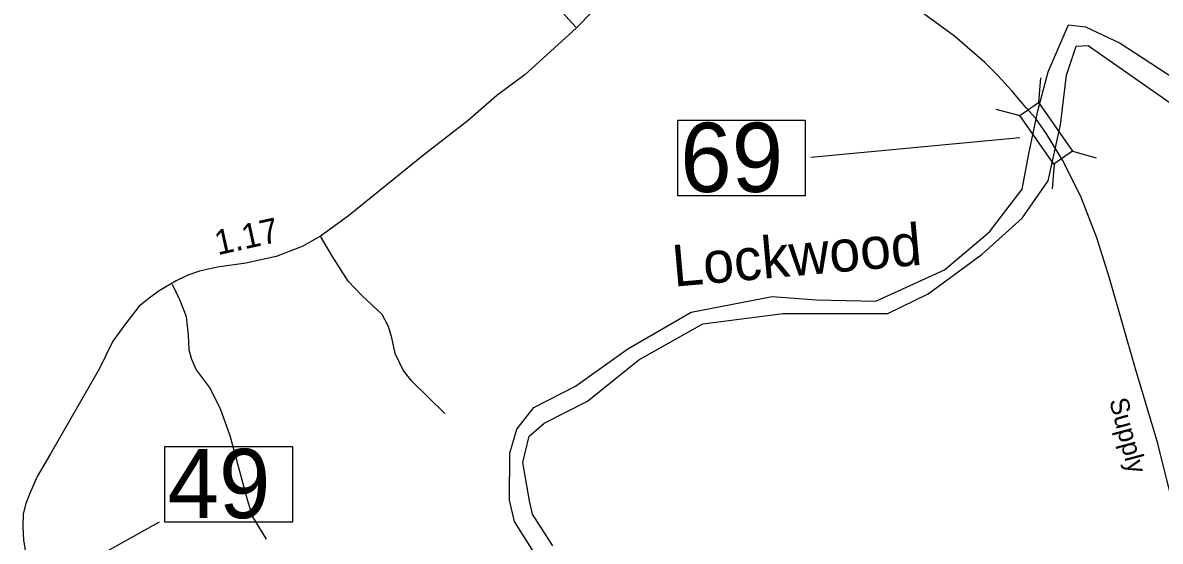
# Model space of a CAD drawing. Extents: x 2104537 to 2336408, y 34176 to 229611.
# Drawn here: x 2218090 to 2223841, y 93694 to 96314 of the extents above; entities that cross this region are included whole.
import ezdxf

# ---------------------------------------------------------------- set-up
doc = ezdxf.new("R2010")
doc.units = 0
for name, color, linetype in [('Exist Hydrographic River Shore', 7, 'Continuous'), ('Exist Hydrographic River Shore Label', 7, 'Continuous'), ('Exist Road Non-System Type 51', 7, 'Continuous'), ('Exist Road Primary NC Attributed', 7, 'Continuous'), ('Exist Road Primary NC Label', 7, 'Continuous'), ('Exist Road Primary NC Structure Standard Bridge CELL', 7, 'Continuous'), ('Exist Road Primary NC Structure Standard Bridge Number Label', 7, 'Continuous'), ('Exist Road Secondary Mileage Hundredths English Label', 7, 'Continuous'), ('Exist Road Secondary Structure Standard Bridge Number Label', 7, 'Continuous'), ('Exist Road Secondary Type 51 Attributed', 7, 'Continuous')]:
    doc.layers.add(name, color=color, linetype=linetype)

msp = doc.modelspace()

# ---------------------------------------------------------------- linework, layer by layer
at = {"layer": 'Exist Hydrographic River Shore'}
for points in [[(2220702, 93593.5), (2220576.1, 93792.8), (2220551, 93901.5), (2220552.3, 94137.9), (2220588.6, 94260.1), (2220674.4, 94369.1), (2220885.6, 94478.1), (2221149.7, 94666.3), (2221469.8, 94851.2), (2221879.1, 94930.5), (2222103.5, 94914), (2222403.8, 94907.4), (2222750.4, 95065.9), (2222978.1, 95257.4), (2223143.6, 95472.3), (2223177.7, 95651.1), (2223222.7, 95869.4), (2223275.1, 96066.5), (2223377.4, 96304.2), (2223463.2, 96294.3), (2223638.2, 96211.8), (2223988, 95983.9)], [(2220770.3, 93669.6), (2220668.2, 93831.2), (2220652.9, 93897.7), (2220618.3, 94091.7), (2220651.3, 94223.8), (2220727.2, 94289.8), (2220945, 94402.1), (2221205.8, 94610.1), (2221529.2, 94791.8), (2221935.2, 94844.6), (2222463.2, 94844.6), (2222667.8, 94943.7), (2222941.8, 95145.1), (2223143.1, 95326.8), (2223275.1, 95515), (2223337.8, 95799), (2223367.5, 96050), (2223417, 96195.3), (2223476.4, 96198.6), (2223908.8, 95898.1)]]:
    msp.add_lwpolyline(points, dxfattribs=at)
at = {"layer": 'Exist Road Non-System Type 51'}
for points in [[(2220968.6, 97032.3), (2220951.7, 96953.9), (2220942.3, 96859.9), (2220921.1, 96795.7), (2220891.6, 96747.4), (2220870.6, 96729.4), (2220840.1, 96713), (2220780.2, 96688.5), (2220751.7, 96673.3), (2220734.2, 96652), (2220728.6, 96630.2), (2220729, 96601.9), (2220749.9, 96493.9), (2220772.5, 96424.6), (2220785.9, 96403.7), (2220886.1, 96291.5)], [(2220224.7, 94339.5), (2220057.3, 94501.9), (2220012.8, 94557.5), (2219973.7, 94642.9), (2219956.9, 94721), (2219938.6, 94778.8), (2219906.6, 94838.8), (2219804.8, 94935.5), (2219736.1, 95008.7), (2219652.9, 95137.9), (2219596.1, 95235.5)], [(2218846.4, 94992.4), (2218882.9, 94914.6), (2218916, 94829), (2218926.7, 94735), (2218929.5, 94661.1), (2218944, 94613.3), (2218966.6, 94559.4), (2219037.3, 94466.1), (2219090.4, 94358.8), (2219137.7, 94227.3), (2219224.9, 93903.8), (2219251.8, 93816.4), (2219320.8, 93704.8)]]:
    msp.add_lwpolyline(points, dxfattribs=at)
at = {"layer": 'Exist Road Primary NC Attributed'}
for points in [[(2223266.3, 95753.2), (2223211.9, 95829.7), (2223164.3, 95884.1), (2223091.3, 95970.8), (2223019.9, 96047.3), (2222953.7, 96113.6), (2222800.7, 96246.2), (2222646.1, 96360), (2222369.2, 96574.2), (2221881.5, 96926.1), (2221644.8, 97097.4)], [(2223974.8, 93631.7), (2223900.1, 93902), (2223828.7, 94187.6), (2223716.6, 94565), (2223584, 95023.9), (2223521.2, 95227.9), (2223439.6, 95435.3), (2223347.8, 95618.9), (2223266.3, 95753.2)]]:
    msp.add_lwpolyline(points, dxfattribs=at)
at = {"layer": 'Exist Road Primary NC Structure Standard Bridge CELL'}
for p, q in [((2223235.6, 96036.3), (2223225.6, 95911)), ((2223009.6, 95878.1), (2223130.7, 95844.7)), ((2223397.1, 95665), (2223518.2, 95631.5)), ((2223304.3, 95600.1), (2223294.3, 95474.9))]:
    msp.add_line(p, q, dxfattribs=at)
msp.add_lwpolyline([(2223225.6, 95911), (2223397.5, 95665.3), (2223302.6, 95598.9), (2223130.7, 95844.7)], close=True, dxfattribs=at)
at = {"layer": 'Exist Road Primary NC Structure Standard Bridge Number Label'}
msp.add_line((2223131.2, 95732.6), (2222074.9, 95633.8), dxfattribs=at)
msp.add_lwpolyline([(2221401.8, 95821.3), (2222045.9, 95821.3), (2222045.9, 95439), (2221401.8, 95439)], close=True, dxfattribs=at)
at = {"layer": 'Exist Road Secondary Structure Standard Bridge Number Label'}
msp.add_line((2218241.6, 93490.9), (2218781.1, 93792.1), dxfattribs=at)
msp.add_lwpolyline([(2218809.2, 94173), (2219453.3, 94173), (2219453.3, 93790.6), (2218809.2, 93790.6)], close=True, dxfattribs=at)
at = {"layer": 'Exist Road Secondary Type 51 Attributed'}
msp.add_lwpolyline([(2221050, 96454.4), (2220888.5, 96286.1), (2220630.3, 96053.2), (2220487.6, 95946.1), (2220342.2, 95820.4), (2220116.1, 95644.4), (2219737.2, 95338.7), (2219596.1, 95235.5), (2219502.5, 95182.5), (2219371, 95133.2), (2219218.3, 95099.6), (2219075.6, 95079.2), (2218983.8, 95058.8), (2218924.4, 95038.4), (2218866.6, 95009.5), (2218780, 94958.5), (2218729, 94922.8), (2218676.3, 94880.3), (2218610, 94791.9), (2218545.5, 94705.2), (2218478.3, 94566.8), (2218231.1, 94135.7), (2218163.2, 94020.2), (2218124.1, 93931.8), (2218105.4, 93884.2), (2218091.8, 93831.5), (2218090.1, 93766.9), (2218093.5, 93700.6), (2218108.8, 93608.8)], dxfattribs=at)

# ---------------------------------------------------------------- texts
at = {"layer": 'Exist Hydrographic River Shore Label'}
msp.add_text('Lockwood', height=210, rotation=5.07399, dxfattribs=at).set_placement((2221382.7, 94979.9))
at = {"layer": 'Exist Road Primary NC Label'}
msp.add_text('Supply', height=95, rotation=285.00397, dxfattribs=at).set_placement((2223582.5, 94404.6))
at = {"layer": 'Exist Road Primary NC Structure Standard Bridge Number Label'}
msp.add_text('69', height=350, dxfattribs=at).set_placement((2221414.3, 95458.8))
at = {"layer": 'Exist Road Secondary Mileage Hundredths English Label'}
msp.add_text('1.17', height=125, rotation=12.41597, dxfattribs=at).set_placement((2219075.6, 95139.1))
at = {"layer": 'Exist Road Secondary Structure Standard Bridge Number Label'}
msp.add_text('49', height=350, dxfattribs=at).set_placement((2218821.7, 93810.4))

doc.saveas('drawing.dxf')
